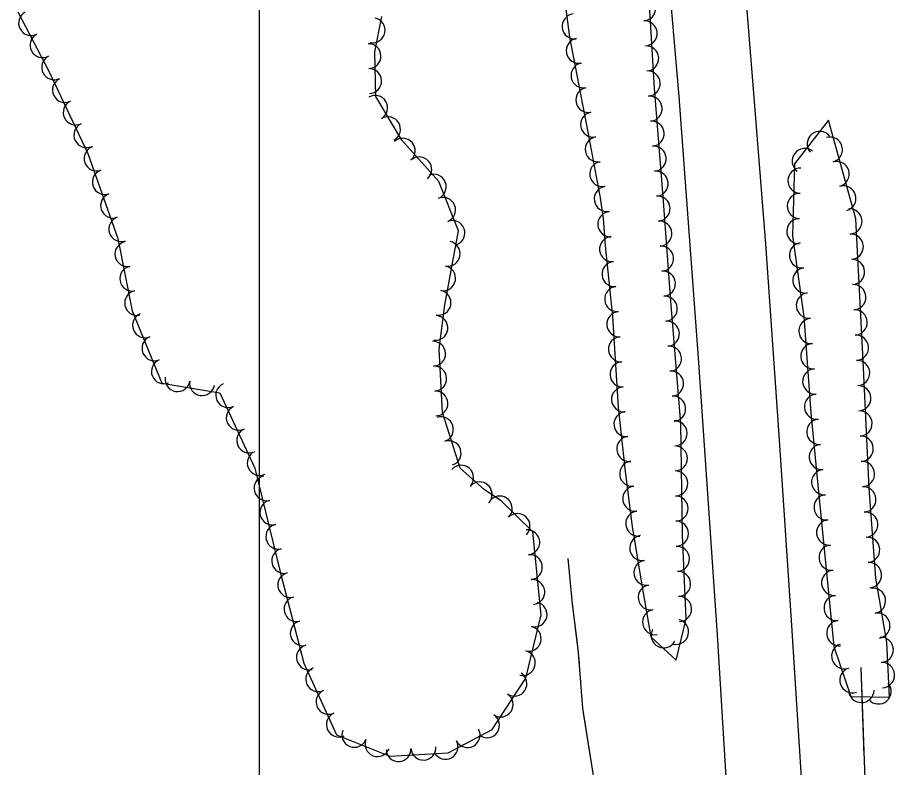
# Model space of a CAD drawing. Extents: x 353423 to 364002, y 127000 to 201942.
# Drawn here: x 362422.8 to 362706.2, y 128066.3 to 128305.8 of the extents above; entities that cross this region are included whole.
import ezdxf

# ---------------------------------------------------------------- set-up
doc = ezdxf.new("R2010")
doc.units = 0
for name, color, linetype in [('E_DTM_SlopeTop', 7, 'Continuous'), ('E_FEN_Generic', 7, 'Continuous'), ('E_LAND_TreeLine', 7, 'Continuous'), ('E_STRUCT_WingWall', 7, 'Continuous')]:
    doc.layers.add(name, color=color, linetype=linetype)

msp = doc.modelspace()

# ---------------------------------------------------------------- linework, layer by layer
at = {"layer": 'E_DTM_SlopeTop'}
for points in [[(362669.69, 127514.42), (362667.76, 127613.88), (362666.1, 127675.09), (362663.99, 127740.69), (362661.45, 127813.03), (362658.63, 127880.56), (362656.32, 127934.71), (362651.75, 128019.5), (362646.32, 128108.65), (362640.18, 128197.17), (362634.01, 128280.62), (362623.91, 128397.7), (362617.73, 128473.44), (362612.06, 128552.84), (362606.62, 128630.84), (362601.43, 128724.55), (362597.27, 128803.32), (362593.62, 128879.54), (362591.6, 128932.63), (362589.98, 128977.17), (362588.41, 129034.78)], [(362613.52, 128991.25), (362615.69, 128935.07), (362618.39, 128862.7), (362622.07, 128787.02), (362625.88, 128714.31), (362628.82, 128655.74), (362634.51, 128575.12), (362639.82, 128505.64), (362645.02, 128438.8), (362650.37, 128373.87), (362657.33, 128287.01), (362661.59, 128233.53), (362665.86, 128172.42), (362669.93, 128111.62), (362673.25, 128059.6), (362677.73, 127980.68), (362681.02, 127911.41), (362684.34, 127838.16), (362686.88, 127770.04), (362688.98, 127702.13), (362690.5, 127636.82), (362691.82, 127563.44)]]:
    msp.add_lwpolyline(points, dxfattribs=at)
at = {"layer": 'E_FEN_Generic'}
for points in [[(362596.33, 128320.03), (362599, 128299.59), (362605, 128268.73), (362608.77, 128248.18), (362609.8, 128241.61), (362610.41, 128232.89), (362612.71, 128210.34), (362614.51, 128181.3), (362616.84, 128160.79), (362618.98, 128143.19), (362622.26, 128123.84), (362625.04, 128107.96), (362633.03, 128100.58), (362636.22, 128113.74), (362635.11, 128140.44), (362634.61, 128176.1), (362631.33, 128215.2), (362629.05, 128247.18), (362626.17, 128283.3), (362623.98, 128318.79)], [(362422.84, 128307.7), (362432.73, 128288.75), (362445.22, 128262.44), (362454.75, 128235.28), (362459.34, 128212.14), (362468.8, 128189.04), (362487.41, 128185.98), (362498.56, 128161.92), (362506.63, 128128.8), (362514.17, 128099.54), (362524.58, 128076.73), (362541.67, 128069.9), (362560.26, 128070.94), (362574.3, 128078.4), (362585.09, 128094.8), (362590, 128115.05), (362587.3, 128141.52), (362577.23, 128151.43), (362571.83, 128154.95), (362564.16, 128161.86), (362558.42, 128179.62), (362557.45, 128199.93), (362559.18, 128214.04), (362563.62, 128237.65), (362557.26, 128253.44), (362545.53, 128266.66), (362537.22, 128280.65), (362536.9, 128294.92), (362539.14, 128306.14)], [(362683.46, 128104.95), (362688.9, 128088.94), (362701.24, 128088.76), (362700.39, 128106.31), (362696.82, 128126.76), (362694.71, 128155.45), (362692.78, 128196.17), (362690.47, 128241.57), (362681.7, 128273.09), (362670.82, 128259.1), (362670.26, 128236.09), (362673.84, 128210.18), (362676.13, 128179.58), (362678.31, 128156.41), (362683.46, 128104.95)]]:
    msp.add_lwpolyline(points, dxfattribs=at)
for centre, radius, start, end in [((362622.5, 128308.76), 4.01, 273.545, 93.5297), ((362427.09, 128304.05), 3.98, 117.5677, 297.5524), ((362536.14, 128301.78), 3.98, 258.7026, 78.6873), ((362600.67, 128302.99), 4.01, 97.4496, 277.4343), ((362622.99, 128300.76), 4.01, 273.545, 93.5297), ((362430.78, 128296.99), 3.98, 117.5677, 297.5524), ((362601.99, 128295.23), 4.01, 101.0149, 280.9996), ((362534.84, 128293.49), 3.98, 271.3042, 91.2889), ((362623.49, 128292.76), 4.01, 273.545, 93.5297), ((362434.46, 128289.93), 3.98, 117.5677, 297.5524), ((362603.52, 128287.36), 4.01, 101.0149, 280.9996), ((362535.02, 128285.53), 3.98, 271.3042, 91.2889), ((362623.98, 128284.76), 4.01, 273.545, 93.5297), ((362437.92, 128282.67), 3.98, 115.4057, 295.3904), ((362605.05, 128279.49), 4.01, 101.0149, 280.9996), ((362536.98, 128276.97), 3.98, 300.7287, 120.7134), ((362624.59, 128276.73), 4.01, 274.5611, 94.5458), ((362441.34, 128275.48), 3.98, 115.4057, 295.3904), ((362541.05, 128270.13), 3.98, 300.7287, 120.7134), ((362606.58, 128271.63), 4.01, 101.0149, 280.9996), ((362444.75, 128268.28), 3.98, 115.4057, 295.3904), ((362625.23, 128268.75), 4.01, 274.5611, 94.5458), ((362678.95, 128265.41), 4.04, 39.2881, 219.2727), ((362545.76, 128263.27), 3.98, 311.5922, 131.5769), ((362608.05, 128263.73), 4.01, 100.3903, 280.3749), ((362682.14, 128263.62), 4.04, 285.5528, 105.5375), ((362448.01, 128260.79), 3.98, 109.3509, 289.3356), ((362625.86, 128260.76), 4.01, 274.5611, 94.5458), ((362674.16, 128259.95), 4.04, 52.1347, 232.1193), ((362551.04, 128257.31), 3.98, 311.5922, 131.5769), ((362609.5, 128255.84), 4.01, 100.3903, 280.3749), ((362684.31, 128255.84), 4.04, 285.5528, 105.5375), ((362450.64, 128253.28), 3.98, 109.3509, 289.3356), ((362626.5, 128252.77), 4.01, 274.5611, 94.5458), ((362672.8, 128253.69), 4.04, 88.6209, 268.6056), ((362555.68, 128251.79), 3.98, 291.9559, 111.9406), ((362610.94, 128247.9), 4.01, 98.9109, 278.8956), ((362686.47, 128248.05), 4.04, 285.5528, 105.5375), ((362453.28, 128245.76), 3.98, 109.3509, 289.3356), ((362558.66, 128244.41), 3.98, 291.9559, 111.9406), ((362627.12, 128244.8), 4.01, 274.0831, 94.0678), ((362672.61, 128245.62), 4.04, 88.6209, 268.6056), ((362612.03, 128239.79), 4.01, 93.991, 273.9756), ((362688.4, 128240.7), 4.04, 272.9204, 92.9051), ((362455.92, 128238.25), 3.98, 109.3509, 289.3356), ((362561.63, 128237.02), 3.98, 291.9559, 111.9406), ((362627.69, 128236.8), 4.01, 274.0831, 94.0678), ((362672.41, 128237.54), 4.04, 88.6209, 268.6056), ((362457.87, 128230.25), 3.98, 101.2214, 281.2061), ((362560.13, 128230.37), 3.98, 259.3539, 79.3386), ((362612.62, 128231.86), 4.01, 95.838, 275.8226), ((362688.81, 128232.63), 4.04, 272.9204, 92.9051), ((362628.26, 128228.81), 4.01, 274.0831, 94.0678), ((362673.26, 128229.86), 4.04, 97.8862, 277.8709), ((362689.22, 128224.56), 4.04, 272.9204, 92.9051), ((362459.42, 128222.44), 3.98, 101.2214, 281.2061), ((362558.66, 128222.54), 3.98, 259.3539, 79.3386), ((362613.43, 128223.89), 4.01, 95.838, 275.8226), ((362674.36, 128221.86), 4.04, 97.8862, 277.8709), ((362628.83, 128220.81), 4.01, 274.0831, 94.0678), ((362614.25, 128215.92), 4.01, 95.838, 275.8226), ((362689.63, 128216.49), 4.04, 272.9204, 92.9051), ((362460.97, 128214.63), 3.98, 101.2214, 281.2061), ((362557.19, 128214.72), 3.98, 259.3539, 79.3386), ((362675.47, 128213.85), 4.04, 97.8862, 277.8709), ((362629.43, 128212.8), 4.01, 274.8039, 94.7886), ((362614.96, 128207.85), 4.01, 93.5568, 273.5415), ((362690.04, 128208.42), 4.04, 272.9204, 92.9051), ((362463.48, 128207.52), 3.98, 112.2712, 292.2559), ((362556.18, 128206.69), 3.98, 263.0221, 83.0068), ((362630.1, 128204.81), 4.01, 274.8039, 94.7886), ((362676.3, 128205.68), 4.04, 94.2749, 274.2596), ((362466.5, 128200.16), 3.98, 112.2712, 292.2559), ((362615.46, 128199.86), 4.01, 93.5568, 273.5415), ((362690.45, 128200.35), 4.04, 272.9204, 92.9051), ((362555.44, 128198.42), 3.98, 272.7249, 92.7095), ((362630.77, 128196.82), 4.01, 274.8039, 94.7886), ((362676.9, 128197.63), 4.04, 94.2749, 274.2596), ((362469.51, 128192.79), 3.98, 112.2712, 292.2559), ((362555.82, 128190.47), 3.98, 272.7249, 92.7095), ((362615.96, 128191.86), 4.01, 93.5568, 273.5415), ((362690.85, 128192.28), 4.04, 272.7241, 92.7088), ((362631.44, 128188.84), 4.01, 274.8039, 94.7886), ((362677.5, 128189.57), 4.04, 94.2749, 274.2596), ((362473.84, 128190.32), 3.98, 170.6682, 350.6529), ((362481.69, 128189.03), 3.98, 170.6682, 350.6529), ((362490.07, 128185.2), 3.98, 114.8699, 294.8546), ((362556.19, 128182.52), 3.98, 272.7249, 92.7095), ((362616.45, 128183.86), 4.01, 93.5568, 273.5415), ((362691.23, 128184.21), 4.04, 272.7241, 92.7088), ((362632.11, 128180.85), 4.01, 274.8039, 94.7886), ((362678.1, 128181.51), 4.04, 94.2749, 274.2596), ((362493.41, 128177.97), 3.98, 114.8699, 294.8546), ((362691.61, 128176.14), 4.04, 272.7241, 92.7088), ((362557.96, 128174.26), 3.98, 287.9221, 107.9068), ((362617.22, 128175.99), 4.01, 96.4892, 276.4738), ((362678.82, 128173.5), 4.04, 95.3873, 275.372), ((362632.55, 128173), 4.01, 270.8143, 90.7989), ((362496.76, 128170.75), 3.98, 114.8699, 294.8546), ((362618.13, 128168.03), 4.01, 96.4892, 276.4738), ((362691.99, 128168.07), 4.04, 272.7241, 92.7088), ((362560.41, 128166.68), 3.98, 287.9221, 107.9068), ((362632.67, 128164.99), 4.01, 270.8143, 90.7989), ((362679.58, 128165.46), 4.04, 95.3873, 275.372), ((362500.11, 128163.53), 3.98, 114.8699, 294.8546), ((362619.04, 128160.08), 4.01, 96.9386, 276.9233), ((362692.38, 128160), 4.04, 272.7241, 92.7088), ((362564.41, 128158.83), 3.98, 317.9928, 137.9775), ((362632.78, 128156.98), 4.01, 270.8143, 90.7989), ((362680.34, 128157.41), 4.04, 95.3873, 275.372), ((362502.28, 128155.46), 3.98, 103.6987, 283.6833), ((362570.33, 128153.5), 3.98, 317.9928, 137.9775), ((362620.01, 128152.13), 4.01, 96.9386, 276.9233), ((362692.85, 128151.88), 4.04, 274.2071, 94.1917), ((362576.75, 128148.98), 3.98, 315.4781, 135.4628), ((362632.89, 128148.96), 4.01, 270.8143, 90.7989), ((362681.14, 128149.38), 4.04, 95.7192, 275.7039), ((362504.16, 128147.72), 3.98, 103.6987, 283.6833), ((362582.42, 128143.4), 3.98, 315.4781, 135.4628), ((362620.97, 128144.17), 4.01, 96.9386, 276.9233), ((362693.44, 128143.82), 4.04, 274.2071, 94.1917), ((362506.04, 128139.99), 3.98, 103.6987, 283.6833), ((362633.01, 128140.95), 4.01, 270.8143, 90.7989), ((362681.94, 128141.34), 4.04, 95.7192, 275.7039), ((362585.55, 128138.16), 3.98, 275.8278, 95.8124), ((362622.26, 128136.36), 4.01, 99.6336, 279.6183), ((362694.04, 128135.76), 4.04, 274.2071, 94.1917), ((362507.93, 128132.25), 3.98, 103.6987, 283.6833), ((362633.32, 128132.88), 4.01, 272.3793, 92.364), ((362682.75, 128133.3), 4.04, 95.7192, 275.7039), ((362586.36, 128130.24), 3.98, 275.8278, 95.8124), ((362623.6, 128128.46), 4.01, 99.6336, 279.6183), ((362683.55, 128125.26), 4.04, 95.7192, 275.7039), ((362694.63, 128127.7), 4.04, 274.2071, 94.1917), ((362509.87, 128124.56), 3.98, 104.4648, 284.4495), ((362587.16, 128122.31), 3.98, 275.8278, 95.8124), ((362633.66, 128124.88), 4.01, 272.3793, 92.364), ((362624.96, 128120.58), 4.01, 99.9257, 279.9104), ((362695.93, 128119.52), 4.04, 279.9071, 99.8917), ((362511.86, 128116.85), 3.98, 104.4648, 284.4495), ((362633.99, 128116.87), 4.01, 272.3793, 92.364), ((362684.35, 128117.22), 4.04, 95.7192, 275.7039), ((362587.87, 128115.11), 3.98, 256.3982, 76.3828), ((362626.34, 128112.68), 4.01, 99.9257, 279.9104), ((362697.32, 128111.56), 4.04, 279.9071, 99.8917), ((362513.85, 128109.14), 3.98, 104.4648, 284.4495), ((362633.05, 128109.57), 4.01, 256.3697, 76.3544), ((362685.16, 128109.18), 4.04, 95.7192, 275.7039), ((362585.99, 128107.37), 3.98, 256.3982, 76.3828), ((362629.12, 128108.47), 4.01, 152.6884, 332.673), ((362698.39, 128103.83), 4.04, 272.8069, 92.7916), ((362515.83, 128101.43), 3.98, 104.4648, 284.4495), ((362686.76, 128101.8), 4.04, 108.7716, 288.7563), ((362584.12, 128099.63), 3.98, 256.3982, 76.3828), ((362518.78, 128094.45), 3.98, 114.5425, 294.5272), ((362689.36, 128094.15), 4.04, 108.7716, 288.7563), ((362698.78, 128095.75), 4.04, 272.8069, 92.7916), ((362581.43, 128093.02), 3.98, 236.643, 56.6276), ((362697.71, 128090.57), 4.04, 220.9028, 40.8875), ((362522.09, 128087.21), 3.98, 114.5425, 294.5272), ((362577.05, 128086.37), 3.98, 236.643, 56.6276), ((362692.22, 128091.01), 4.04, 179.1819, 359.1665), ((362525.4, 128079.96), 3.98, 114.5425, 294.5272), ((362572.67, 128079.72), 3.98, 236.643, 56.6276), ((362530.33, 128076.67), 3.98, 158.2352, 338.2198), ((362566.48, 128076.6), 3.98, 207.9902, 27.9749), ((362537.72, 128073.72), 3.98, 158.2352, 338.2198), ((362552.38, 128072.59), 3.98, 183.2252, 3.2099), ((362559.45, 128072.87), 3.98, 207.9902, 27.9749), ((362544.43, 128072.14), 3.98, 183.2252, 3.2099)]:
    msp.add_arc(centre, radius, start, end, dxfattribs=at)
at = {"layer": 'E_LAND_TreeLine'}
msp.add_line((362500, 127000), (362500, 129500), dxfattribs=at)
at = {"layer": 'E_STRUCT_WingWall'}
for points in [[(362598.46, 128132.99), (362599.92, 128118.51), (362601.82, 128102.99), (362603.15, 128085.23), (362607.45, 128058.35), (362611.88, 128029.13), (362614.04, 128007.48), (362615.6, 127992.87), (362617.14, 127978.48), (362619.49, 127959.63), (362622.62, 127940.4), (362625.18, 127923.8), (362626.75, 127913.88), (362626.81, 127904.29), (362623.47, 127892.5), (362619.22, 127885.86), (362613.4, 127883), (362609.11, 127880.33), (362605.85, 127873.7), (362607.92, 127862.06), (362611.1, 127848.44), (362614.01, 127830.81), (362617.15, 127814.45), (362621.23, 127792.16)], [(362598.46, 128132.99), (362599.92, 128118.51), (362601.58, 128105)], [(362601.96, 128101.14), (362602.1, 128099.2)], [(362706.23, 127711.37), (362705.88, 127761.38), (362703.35, 127841.25), (362705.84, 127905.37), (362699, 127971.24), (362694.3, 128038.79), (362692.12, 128098.2)], [(362693.15, 128070.13), (362692.12, 128098.2)], [(362602.39, 128095.32), (362602.54, 128093.39)], [(362602.83, 128089.51), (362602.97, 128087.57)], [(362603.39, 128083.71), (362607.45, 128058.35), (362607.82, 128055.9)]]:
    msp.add_lwpolyline(points, dxfattribs=at)

doc.saveas('drawing.dxf')
